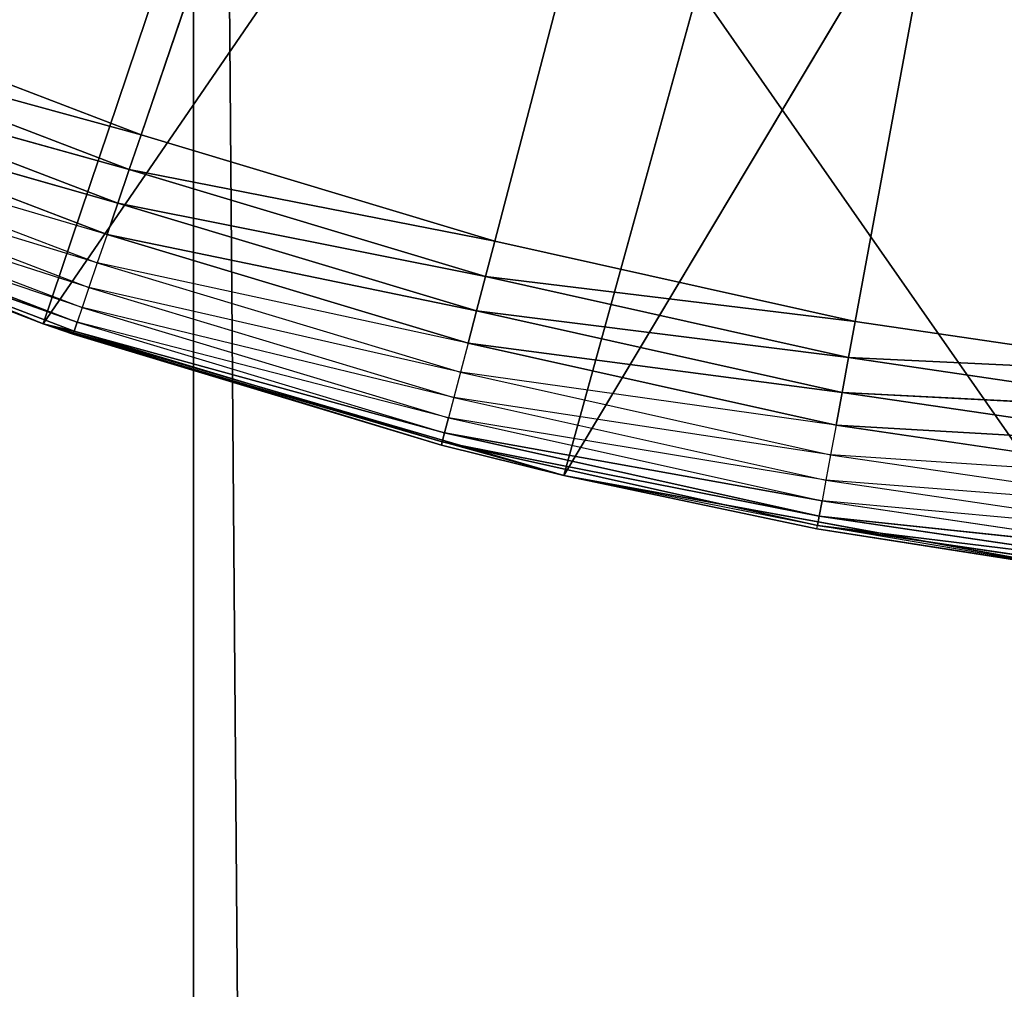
# Model space of a CAD drawing. Header units: centimetres. Extents: x 0.1 to 22.3, y 0.1 to 22.3.
# Tile 396 of 632: x 1.521 to 1.6144, y 20.2304 to 20.3224. Entities that reach past the tile are written whole.
import ezdxf

# ---------------------------------------------------------------- set-up
doc = ezdxf.new("R2010")
doc.units = ezdxf.units.CM
doc.header["$LTSCALE"] = 2.54
doc.layers.get('0').update_dxf_attribs({"true_color": 0xff5454})

# ---------------------------------------------------------------- blocks, each defined once
blk = doc.blocks.new('Kosz na _mieci DELLA.STL')
at = {"color": 0}
for p, q in [((2.637474, 18.8158, 47.35), (0.337475, 22.1158, 47.35)), ((2.637474, 18.8158, 47.35), (0.337475, 22.1158, 47.35)), ((0.337475, 22.1158, 47.25), (2.637474, 18.8158, 47.25)), ((0.337475, 22.1158, 47.25), (2.637474, 18.8158, 47.25)), ((1.532492, 20.31151, 15.55), (1.687475, 20.7658, 15.55)), ((1.532492, 20.31151, 15.55), (1.687475, 20.7658, 15.55)), ((1.687475, 20.7658, 15.55), (1.566067, 20.301408, 15.55)), ((1.687475, 20.7658, 15.55), (1.566067, 20.301408, 15.55)), ((1.600289, 20.293785, 15.55), (1.687475, 20.7658, 15.55)), ((1.600289, 20.293785, 15.55), (1.687475, 20.7658, 15.55)), ((1.537474, 20.755801, 45.75751), (1.537474, 1.8158, 45.75751)), ((1.537474, 20.755801, 45.75751), (1.537474, 1.8158, 45.75751)), ((1.537474, 20.755801, 45.75751), (1.537474, 1.8158, 43.75751)), ((1.537474, 20.755801, 45.75751), (1.537474, 1.8158, 43.75751)), ((1.537474, 20.755801, 43.75751), (1.537474, 1.8158, 43.75751)), ((1.537474, 20.755801, 43.75751), (1.537474, 1.8158, 43.75751)), ((1.537474, 20.755801, 43.75751), (1.687475, 1.8158, 43.75751)), ((1.537474, 20.755801, 43.75751), (1.687475, 1.8158, 43.75751)), ((1.523203, 20.293556, 15.75), (1.57115, 20.435696, 15.75)), ((1.523203, 20.293556, 15.75), (1.57115, 20.435696, 15.75)), ((1.523203, 20.293556, 15.75), (1.612598, 20.423904, 15.75)), ((1.523203, 20.293556, 15.75), (1.612598, 20.423904, 15.75)), ((1.572631, 20.279169, 15.75), (1.612598, 20.423904, 15.75)), ((1.572631, 20.279169, 15.75), (1.612598, 20.423904, 15.75)), ((1.572631, 20.279169, 15.75), (1.655181, 20.417294, 15.75)), ((1.572631, 20.279169, 15.75), (1.655181, 20.417294, 15.75)), ((1.532492, 20.31151, 15.55), (1.499744, 20.324034, 15.55)), ((1.532492, 20.31151, 15.55), (1.499744, 20.324034, 15.55)), ((1.498386, 20.320837, 15.550304), (1.531371, 20.308223, 15.550304)), ((1.532492, 20.31151, 15.55), (1.498386, 20.320837, 15.550304)), ((1.532492, 20.31151, 15.55), (1.498386, 20.320837, 15.550304)), ((1.498386, 20.320837, 15.550304), (1.531371, 20.308223, 15.550304)), ((1.497069, 20.317738, 15.551205), (1.530283, 20.305035, 15.551205)), ((1.531371, 20.308223, 15.550304), (1.497069, 20.317738, 15.551205)), ((1.531371, 20.308223, 15.550304), (1.497069, 20.317738, 15.551205)), ((1.497069, 20.317738, 15.551205), (1.530283, 20.305035, 15.551205)), ((1.530283, 20.305035, 15.551205), (1.495833, 20.314832, 15.552679)), ((1.530283, 20.305035, 15.551205), (1.495833, 20.314832, 15.552679)), ((1.495833, 20.314832, 15.552679), (1.529263, 20.302045, 15.552679)), ((1.523203, 20.293556, 15.75), (1.475517, 20.31295, 15.75)), ((1.523203, 20.293556, 15.75), (1.475517, 20.31295, 15.75)), ((1.494716, 20.312202, 15.55468), (1.528341, 20.299342, 15.55468)), ((1.529263, 20.302045, 15.552679), (1.494716, 20.312202, 15.55468)), ((1.532492, 20.31151, 15.55), (1.531371, 20.308223, 15.550304)), ((1.532492, 20.31151, 15.55), (1.531371, 20.308223, 15.550304)), ((1.566067, 20.301408, 15.55), (1.532492, 20.31151, 15.55)), ((1.566067, 20.301408, 15.55), (1.532492, 20.31151, 15.55)), ((1.493752, 20.309933, 15.557144), (1.527545, 20.297009, 15.557144)), ((1.528341, 20.299342, 15.55468), (1.493752, 20.309933, 15.557144)), ((1.49297, 20.308093, 15.560001), (1.5269, 20.295117, 15.560001)), ((1.527545, 20.297009, 15.557144), (1.49297, 20.308093, 15.560001)), ((1.531371, 20.308223, 15.550304), (1.530283, 20.305035, 15.551205)), ((1.531371, 20.308223, 15.550304), (1.530283, 20.305035, 15.551205)), ((1.531371, 20.308223, 15.550304), (1.565188, 20.298048, 15.550304)), ((1.566067, 20.301408, 15.55), (1.531371, 20.308223, 15.550304)), ((1.566067, 20.301408, 15.55), (1.531371, 20.308223, 15.550304)), ((1.531371, 20.308223, 15.550304), (1.565188, 20.298048, 15.550304)), ((1.523203, 20.293556, 15.57), (1.492041, 20.305907, 15.566527)), ((1.492041, 20.305907, 15.566527), (1.526132, 20.292868, 15.566527)), ((1.526424, 20.293723, 15.563159), (1.492041, 20.305907, 15.566527)), ((1.526424, 20.293723, 15.563159), (1.492041, 20.305907, 15.566527)), ((1.492041, 20.305907, 15.566527), (1.526132, 20.292868, 15.566527)), ((1.5269, 20.295117, 15.560001), (1.492394, 20.306738, 15.563159)), ((1.492394, 20.306738, 15.563159), (1.526424, 20.293723, 15.563159)), ((1.523203, 20.293556, 15.75), (1.491922, 20.305627, 15.57)), ((1.491922, 20.305627, 15.57), (1.523203, 20.293556, 15.57)), ((1.523203, 20.293556, 15.75), (1.491922, 20.305627, 15.57)), ((1.530283, 20.305035, 15.551205), (1.529263, 20.302045, 15.552679)), ((1.530283, 20.305035, 15.551205), (1.529263, 20.302045, 15.552679)), ((1.530283, 20.305035, 15.551205), (1.564336, 20.294791, 15.551205)), ((1.565188, 20.298048, 15.550304), (1.530283, 20.305035, 15.551205)), ((1.565188, 20.298048, 15.550304), (1.530283, 20.305035, 15.551205)), ((1.530283, 20.305035, 15.551205), (1.564336, 20.294791, 15.551205)), ((1.529263, 20.302045, 15.552679), (1.528341, 20.299342, 15.55468)), ((1.564336, 20.294791, 15.551205), (1.529263, 20.302045, 15.552679)), ((1.564336, 20.294791, 15.551205), (1.529263, 20.302045, 15.552679)), ((1.529263, 20.302045, 15.552679), (1.563537, 20.291734, 15.552679)), ((1.566067, 20.301408, 15.55), (1.565188, 20.298048, 15.550304)), ((1.566067, 20.301408, 15.55), (1.565188, 20.298048, 15.550304)), ((1.600289, 20.293785, 15.55), (1.566067, 20.301408, 15.55)), ((1.600289, 20.293785, 15.55), (1.566067, 20.301408, 15.55)), ((1.528341, 20.299342, 15.55468), (1.527545, 20.297009, 15.557144)), ((1.528341, 20.299342, 15.55468), (1.562815, 20.288971, 15.55468)), ((1.563537, 20.291734, 15.552679), (1.528341, 20.299342, 15.55468)), ((1.565188, 20.298048, 15.550304), (1.564336, 20.294791, 15.551205)), ((1.565188, 20.298048, 15.550304), (1.564336, 20.294791, 15.551205)), ((1.565188, 20.298048, 15.550304), (1.599658, 20.29037, 15.550304)), ((1.600289, 20.293785, 15.55), (1.565188, 20.298048, 15.550304)), ((1.600289, 20.293785, 15.55), (1.565188, 20.298048, 15.550304)), ((1.565188, 20.298048, 15.550304), (1.599658, 20.29037, 15.550304)), ((1.527545, 20.297009, 15.557144), (1.5269, 20.295117, 15.560001)), ((1.527545, 20.297009, 15.557144), (1.562191, 20.286586, 15.557144)), ((1.562815, 20.288971, 15.55468), (1.527545, 20.297009, 15.557144)), ((1.5269, 20.295117, 15.560001), (1.526424, 20.293723, 15.563159)), ((1.5269, 20.295117, 15.560001), (1.561686, 20.284651, 15.560001)), ((1.562191, 20.286586, 15.557144), (1.5269, 20.295117, 15.560001)), ((1.564336, 20.294791, 15.551205), (1.563537, 20.291734, 15.552679)), ((1.564336, 20.294791, 15.551205), (1.563537, 20.291734, 15.552679)), ((1.564336, 20.294791, 15.551205), (1.599046, 20.287059, 15.551205)), ((1.599658, 20.29037, 15.550304), (1.564336, 20.294791, 15.551205)), ((1.599658, 20.29037, 15.550304), (1.564336, 20.294791, 15.551205)), ((1.564336, 20.294791, 15.551205), (1.599046, 20.287059, 15.551205)), ((1.526424, 20.293723, 15.563159), (1.526132, 20.292868, 15.566527)), ((1.526424, 20.293723, 15.563159), (1.526132, 20.292868, 15.566527)), ((1.561686, 20.284651, 15.560001), (1.526424, 20.293723, 15.563159)), ((1.526424, 20.293723, 15.563159), (1.561313, 20.283226, 15.563159)), ((1.600289, 20.293785, 15.55), (1.599658, 20.29037, 15.550304)), ((1.600289, 20.293785, 15.55), (1.599658, 20.29037, 15.550304)), ((1.634976, 20.28868, 15.55), (1.600289, 20.293785, 15.55)), ((1.634976, 20.28868, 15.55), (1.600289, 20.293785, 15.55)), ((1.523203, 20.293556, 15.57), (1.523203, 20.293556, 15.75)), ((1.523203, 20.293556, 15.57), (1.526034, 20.292581, 15.57)), ((1.526034, 20.292581, 15.57), (1.523203, 20.293556, 15.75)), ((1.523203, 20.293556, 15.57), (1.523203, 20.293556, 15.75)), ((1.526034, 20.292581, 15.57), (1.523203, 20.293556, 15.75)), ((1.561008, 20.282059, 15.57), (1.523203, 20.293556, 15.75)), ((1.561008, 20.282059, 15.57), (1.523203, 20.293556, 15.75)), ((1.572631, 20.279169, 15.75), (1.523203, 20.293556, 15.75)), ((1.572631, 20.279169, 15.75), (1.523203, 20.293556, 15.75)), ((1.523203, 20.293556, 15.57), (1.526132, 20.292868, 15.566527)), ((1.526034, 20.292581, 15.57), (1.526132, 20.292868, 15.566527)), ((1.526132, 20.292868, 15.566527), (1.561085, 20.282353, 15.566527)), ((1.561313, 20.283226, 15.563159), (1.526132, 20.292868, 15.566527)), ((1.561313, 20.283226, 15.563159), (1.526132, 20.292868, 15.566527)), ((1.526132, 20.292868, 15.566527), (1.561085, 20.282353, 15.566527)), ((1.526034, 20.292581, 15.57), (1.561008, 20.282059, 15.57)), ((1.526034, 20.292581, 15.57), (1.561008, 20.282059, 15.57)), ((1.526034, 20.292581, 15.57), (1.561085, 20.282353, 15.566527)), ((1.526034, 20.292581, 15.57), (1.561085, 20.282353, 15.566527)), ((1.563537, 20.291734, 15.552679), (1.562815, 20.288971, 15.55468)), ((1.599046, 20.287059, 15.551205), (1.563537, 20.291734, 15.552679)), ((1.599046, 20.287059, 15.551205), (1.563537, 20.291734, 15.552679)), ((1.563537, 20.291734, 15.552679), (1.598473, 20.283951, 15.552679)), ((1.599658, 20.29037, 15.550304), (1.599046, 20.287059, 15.551205)), ((1.599658, 20.29037, 15.550304), (1.599046, 20.287059, 15.551205)), ((1.599658, 20.29037, 15.550304), (1.634597, 20.285228, 15.550304)), ((1.634976, 20.28868, 15.55), (1.599658, 20.29037, 15.550304)), ((1.634976, 20.28868, 15.55), (1.599658, 20.29037, 15.550304)), ((1.599658, 20.29037, 15.550304), (1.634597, 20.285228, 15.550304)), ((1.562815, 20.288971, 15.55468), (1.562191, 20.286586, 15.557144)), ((1.562815, 20.288971, 15.55468), (1.597954, 20.281143, 15.55468)), ((1.598473, 20.283951, 15.552679), (1.562815, 20.288971, 15.55468)), ((1.562191, 20.286586, 15.557144), (1.561686, 20.284651, 15.560001)), ((1.562191, 20.286586, 15.557144), (1.597506, 20.278719, 15.557144)), ((1.597954, 20.281143, 15.55468), (1.562191, 20.286586, 15.557144)), ((1.599046, 20.287059, 15.551205), (1.598473, 20.283951, 15.552679)), ((1.599046, 20.287059, 15.551205), (1.598473, 20.283951, 15.552679)), ((1.599046, 20.287059, 15.551205), (1.634228, 20.28188, 15.551205)), ((1.634597, 20.285228, 15.550304), (1.599046, 20.287059, 15.551205)), ((1.634597, 20.285228, 15.550304), (1.599046, 20.287059, 15.551205)), ((1.599046, 20.287059, 15.551205), (1.634228, 20.28188, 15.551205)), ((1.561686, 20.284651, 15.560001), (1.561313, 20.283226, 15.563159)), ((1.597506, 20.278719, 15.557144), (1.561686, 20.284651, 15.560001)), ((1.561686, 20.284651, 15.560001), (1.597143, 20.276753, 15.560001)), ((1.598473, 20.283951, 15.552679), (1.597954, 20.281143, 15.55468)), ((1.634228, 20.28188, 15.551205), (1.598473, 20.283951, 15.552679)), ((1.634228, 20.28188, 15.551205), (1.598473, 20.283951, 15.552679)), ((1.598473, 20.283951, 15.552679), (1.633883, 20.27874, 15.552679)), ((1.561313, 20.283226, 15.563159), (1.561085, 20.282353, 15.566527)), ((1.561313, 20.283226, 15.563159), (1.561085, 20.282353, 15.566527)), ((1.561313, 20.283226, 15.563159), (1.596875, 20.275304, 15.563159)), ((1.597143, 20.276753, 15.560001), (1.561313, 20.283226, 15.563159)), ((1.597143, 20.276753, 15.560001), (1.561313, 20.283226, 15.563159)), ((1.561313, 20.283226, 15.563159), (1.596875, 20.275304, 15.563159)), ((1.561008, 20.282059, 15.57), (1.561085, 20.282353, 15.566527)), ((1.561008, 20.282059, 15.57), (1.572631, 20.279169, 15.75)), ((1.561008, 20.282059, 15.57), (1.572631, 20.279169, 15.75)), ((1.561008, 20.282059, 15.57), (1.572631, 20.279169, 15.57)), ((1.572631, 20.279169, 15.57), (1.561085, 20.282353, 15.566527)), ((1.561085, 20.282353, 15.566527), (1.596711, 20.274417, 15.566527)), ((1.596875, 20.275304, 15.563159), (1.561085, 20.282353, 15.566527)), ((1.596875, 20.275304, 15.563159), (1.561085, 20.282353, 15.566527)), ((1.561085, 20.282353, 15.566527), (1.596711, 20.274417, 15.566527)), ((1.597954, 20.281143, 15.55468), (1.597506, 20.278719, 15.557144)), ((1.597954, 20.281143, 15.55468), (1.63357, 20.275902, 15.55468)), ((1.633883, 20.27874, 15.552679), (1.597954, 20.281143, 15.55468)), ((1.623275, 20.269939, 15.75), (1.572631, 20.279169, 15.75)), ((1.572631, 20.279169, 15.75), (1.596656, 20.274118, 15.57)), ((1.572631, 20.279169, 15.75), (1.596656, 20.274118, 15.57)), ((1.572631, 20.279169, 15.75), (1.572631, 20.279169, 15.57)), ((1.572631, 20.279169, 15.57), (1.596656, 20.274118, 15.57)), ((1.572631, 20.279169, 15.75), (1.572631, 20.279169, 15.57)), ((1.623275, 20.269939, 15.75), (1.572631, 20.279169, 15.75)), ((1.596711, 20.274417, 15.566527), (1.572631, 20.279169, 15.57)), ((1.597506, 20.278719, 15.557144), (1.597143, 20.276753, 15.560001)), ((1.597506, 20.278719, 15.557144), (1.633301, 20.273451, 15.557144)), ((1.63357, 20.275902, 15.55468), (1.597506, 20.278719, 15.557144)), ((1.597143, 20.276753, 15.560001), (1.596875, 20.275304, 15.563159)), ((1.597143, 20.276753, 15.560001), (1.596875, 20.275304, 15.563159)), ((1.633301, 20.273451, 15.557144), (1.597143, 20.276753, 15.560001)), ((1.597143, 20.276753, 15.560001), (1.633082, 20.271463, 15.560001)), ((1.596875, 20.275304, 15.563159), (1.596711, 20.274417, 15.566527)), ((1.596875, 20.275304, 15.563159), (1.596711, 20.274417, 15.566527)), ((1.596875, 20.275304, 15.563159), (1.632921, 20.27, 15.563159)), ((1.633082, 20.271463, 15.560001), (1.596875, 20.275304, 15.563159)), ((1.633082, 20.271463, 15.560001), (1.596875, 20.275304, 15.563159)), ((1.596875, 20.275304, 15.563159), (1.632921, 20.27, 15.563159)), ((1.596656, 20.274118, 15.57), (1.596711, 20.274417, 15.566527)), ((1.623275, 20.269939, 15.75), (1.596656, 20.274118, 15.57)), ((1.596656, 20.274118, 15.57), (1.623275, 20.269939, 15.57)), ((1.623275, 20.269939, 15.75), (1.596656, 20.274118, 15.57)), ((1.623275, 20.269939, 15.57), (1.596711, 20.274417, 15.566527)), ((1.596711, 20.274417, 15.566527), (1.632822, 20.269102, 15.566527)), ((1.632921, 20.27, 15.563159), (1.596711, 20.274417, 15.566527)), ((1.632921, 20.27, 15.563159), (1.596711, 20.274417, 15.566527)), ((1.596711, 20.274417, 15.566527), (1.632822, 20.269102, 15.566527))]:
    blk.add_line(p, q, dxfattribs=at)
mesh = blk.add_polyface(dxfattribs=at)
corners = [(2.637474, 3.615801, 47.35), (0.337475, 22.1158, 47.35), (0.337475, 0.315801, 47.35)]
mesh.append_faces([[corners[k] for k in face] for face in [(0, 1, 2)]], dxfattribs={"color": 0})
mesh = blk.add_polyface(dxfattribs=at)
corners = [(2.637474, 18.8158, 47.35), (0.337475, 22.1158, 47.35), (2.637474, 3.615801, 47.35)]
mesh.append_faces([[corners[k] for k in face] for face in [(0, 1, 2)]], dxfattribs={"color": 0})
mesh = blk.add_polyface(dxfattribs=at)
corners = [(2.652667, 18.989449, 47.35), (0.337475, 22.1158, 47.35), (2.637474, 18.8158, 47.35)]
mesh.append_faces([[corners[k] for k in face] for face in [(0, 1, 2)]], dxfattribs={"color": 0})
mesh = blk.add_polyface(dxfattribs=at)
corners = [(2.697782, 19.15782, 47.35), (0.337475, 22.1158, 47.35), (2.652667, 18.989449, 47.35)]
mesh.append_faces([[corners[k] for k in face] for face in [(0, 1, 2)]], dxfattribs={"color": 0})
mesh = blk.add_polyface(dxfattribs=at)
corners = [(2.771449, 19.3158, 47.35), (0.337475, 22.1158, 47.35), (2.697782, 19.15782, 47.35)]
mesh.append_faces([[corners[k] for k in face] for face in [(0, 1, 2)]], dxfattribs={"color": 0})
mesh = blk.add_polyface(dxfattribs=at)
corners = [(2.87143, 19.458588, 47.35), (0.337475, 22.1158, 47.35), (2.771449, 19.3158, 47.35)]
mesh.append_faces([[corners[k] for k in face] for face in [(0, 1, 2)]], dxfattribs={"color": 0})
mesh = blk.add_polyface(dxfattribs=at)
corners = [(3.463826, 19.800609, 47.35), (0.337475, 22.1158, 47.35), (3.295454, 19.755493, 47.35)]
mesh.append_faces([[corners[k] for k in face] for face in [(0, 1, 2)]], dxfattribs={"color": 0})
mesh = blk.add_polyface(dxfattribs=at)
corners = [(3.637475, 19.8158, 47.35), (0.337475, 22.1158, 47.35), (3.463826, 19.800609, 47.35)]
mesh.append_faces([[corners[k] for k in face] for face in [(0, 1, 2)]], dxfattribs={"color": 0})
mesh = blk.add_polyface(dxfattribs=at)
corners = [(22.137474, 22.1158, 47.35), (0.337475, 22.1158, 47.35), (3.637475, 19.8158, 47.35)]
mesh.append_faces([[corners[k] for k in face] for face in [(0, 1, 2)]], dxfattribs={"color": 0})
mesh = blk.add_polyface(dxfattribs=at)
corners = [(2.994687, 19.581845, 47.35), (0.337475, 22.1158, 47.35), (2.87143, 19.458588, 47.35)]
mesh.append_faces([[corners[k] for k in face] for face in [(0, 1, 2)]], dxfattribs={"color": 0})
mesh = blk.add_polyface(dxfattribs=at)
corners = [(3.137475, 19.681827, 47.35), (0.337475, 22.1158, 47.35), (2.994687, 19.581845, 47.35)]
mesh.append_faces([[corners[k] for k in face] for face in [(0, 1, 2)]], dxfattribs={"color": 0})
mesh = blk.add_polyface(dxfattribs=at)
corners = [(3.295454, 19.755493, 47.35), (0.337475, 22.1158, 47.35), (3.137475, 19.681827, 47.35)]
mesh.append_faces([[corners[k] for k in face] for face in [(0, 1, 2)]], dxfattribs={"color": 0})
mesh = blk.add_polyface(dxfattribs=at)
corners = [(2.637474, 18.8158, 47.25), (0.337475, 0.315801, 47.25), (0.337475, 22.1158, 47.25)]
mesh.append_faces([[corners[k] for k in face] for face in [(0, 1, 2)]], dxfattribs={"color": 0})
mesh = blk.add_polyface(dxfattribs=at)
corners = [(3.295454, 19.755493, 47.25), (3.137475, 19.681827, 47.25), (0.337475, 22.1158, 47.25)]
mesh.append_faces([[corners[k] for k in face] for face in [(0, 1, 2)]], dxfattribs={"color": 0})
mesh = blk.add_polyface(dxfattribs=at)
corners = [(3.463826, 19.800609, 47.25), (3.295454, 19.755493, 47.25), (0.337475, 22.1158, 47.25)]
mesh.append_faces([[corners[k] for k in face] for face in [(0, 1, 2)]], dxfattribs={"color": 0})
mesh = blk.add_polyface(dxfattribs=at)
corners = [(3.137475, 19.681827, 47.25), (2.994687, 19.581845, 47.25), (0.337475, 22.1158, 47.25)]
mesh.append_faces([[corners[k] for k in face] for face in [(0, 1, 2)]], dxfattribs={"color": 0})
mesh = blk.add_polyface(dxfattribs=at)
corners = [(2.994687, 19.581845, 47.25), (2.87143, 19.458588, 47.25), (0.337475, 22.1158, 47.25)]
mesh.append_faces([[corners[k] for k in face] for face in [(0, 1, 2)]], dxfattribs={"color": 0})
mesh = blk.add_polyface(dxfattribs=at)
corners = [(2.87143, 19.458588, 47.25), (2.771449, 19.3158, 47.25), (0.337475, 22.1158, 47.25)]
mesh.append_faces([[corners[k] for k in face] for face in [(0, 1, 2)]], dxfattribs={"color": 0})
mesh = blk.add_polyface(dxfattribs=at)
corners = [(2.771449, 19.3158, 47.25), (2.697782, 19.15782, 47.25), (0.337475, 22.1158, 47.25)]
mesh.append_faces([[corners[k] for k in face] for face in [(0, 1, 2)]], dxfattribs={"color": 0})
mesh = blk.add_polyface(dxfattribs=at)
corners = [(2.697782, 19.15782, 47.25), (2.652667, 18.989449, 47.25), (0.337475, 22.1158, 47.25)]
mesh.append_faces([[corners[k] for k in face] for face in [(0, 1, 2)]], dxfattribs={"color": 0})
mesh = blk.add_polyface(dxfattribs=at)
corners = [(2.652667, 18.989449, 47.25), (2.637474, 18.8158, 47.25), (0.337475, 22.1158, 47.25)]
mesh.append_faces([[corners[k] for k in face] for face in [(0, 1, 2)]], dxfattribs={"color": 0})
mesh = blk.add_polyface(dxfattribs=at)
corners = [(22.137474, 22.1158, 47.25), (18.837474, 19.8158, 47.25), (0.337475, 22.1158, 47.25)]
mesh.append_faces([[corners[k] for k in face] for face in [(0, 1, 2)]], dxfattribs={"color": 0})
mesh = blk.add_polyface(dxfattribs=at)
corners = [(18.837474, 19.8158, 47.25), (3.637475, 19.8158, 47.25), (0.337475, 22.1158, 47.25)]
mesh.append_faces([[corners[k] for k in face] for face in [(0, 1, 2)]], dxfattribs={"color": 0})
mesh = blk.add_polyface(dxfattribs=at)
corners = [(3.637475, 19.8158, 47.25), (3.463826, 19.800609, 47.25), (0.337475, 22.1158, 47.25)]
mesh.append_faces([[corners[k] for k in face] for face in [(0, 1, 2)]], dxfattribs={"color": 0})
mesh = blk.add_polyface(dxfattribs=at)
corners = [(21.837474, 0.615801, 15.75), (0.637475, 0.615801, 15.75), (21.837474, 21.8158, 15.75)]
mesh.append_faces([[corners[k] for k in face] for face in [(0, 1, 2)]], dxfattribs={"color": 0})
mesh = blk.add_polyface(dxfattribs=at)
corners = [(21.837474, 21.8158, 15.75), (0.637475, 0.615801, 15.75), (0.637475, 21.8158, 15.75)]
mesh.append_faces([[corners[k] for k in face] for face in [(0, 1, 2)]], dxfattribs={"color": 0})
mesh = blk.add_polyface(dxfattribs=at)
corners = [(21.837474, 0.615801, 15.95), (0.637475, 21.8158, 15.95), (0.637475, 0.615801, 15.95)]
mesh.append_faces([[corners[k] for k in face] for face in [(0, 1, 2)]], dxfattribs={"color": 0})
mesh = blk.add_polyface(dxfattribs=at)
corners = [(21.837474, 21.8158, 15.95), (0.637475, 21.8158, 15.95), (21.837474, 0.615801, 15.95)]
mesh.append_faces([[corners[k] for k in face] for face in [(0, 1, 2)]], dxfattribs={"color": 0})
mesh = blk.add_polyface(dxfattribs=at)
corners = [(1.687475, 20.7658, 15.55), (1.532492, 20.31151, 15.55), (1.499744, 20.324034, 15.55)]
mesh.append_faces([[corners[k] for k in face] for face in [(0, 1, 2)]], dxfattribs={"color": 0})
mesh = blk.add_polyface(dxfattribs=at)
corners = [(1.687475, 20.7658, 15.55), (1.566067, 20.301408, 15.55), (1.532492, 20.31151, 15.55)]
mesh.append_faces([[corners[k] for k in face] for face in [(0, 1, 2)]], dxfattribs={"color": 0})
mesh = blk.add_polyface(dxfattribs=at)
corners = [(1.687475, 20.7658, 15.55), (1.600289, 20.293785, 15.55), (1.566067, 20.301408, 15.55)]
mesh.append_faces([[corners[k] for k in face] for face in [(0, 1, 2)]], dxfattribs={"color": 0})
mesh = blk.add_polyface(dxfattribs=at)
corners = [(1.687475, 20.7658, 15.55), (1.634976, 20.28868, 15.55), (1.600289, 20.293785, 15.55)]
mesh.append_faces([[corners[k] for k in face] for face in [(0, 1, 2)]], dxfattribs={"color": 0})
mesh = blk.add_polyface(dxfattribs=at)
corners = [(1.687475, 20.755801, 45.75751), (1.537474, 1.8158, 45.75751), (1.687475, 1.8158, 45.75751)]
mesh.append_faces([[corners[k] for k in face] for face in [(0, 1, 2)]], dxfattribs={"color": 0})
mesh = blk.add_polyface(dxfattribs=at)
corners = [(1.687475, 20.755801, 45.75751), (1.537474, 20.755801, 45.75751), (1.537474, 1.8158, 45.75751)]
mesh.append_faces([[corners[k] for k in face] for face in [(0, 1, 2)]], dxfattribs={"color": 0})
mesh = blk.add_polyface(dxfattribs=at)
corners = [(1.537474, 20.755801, 45.75751), (1.537474, 1.8158, 43.75751), (1.537474, 1.8158, 45.75751)]
mesh.append_faces([[corners[k] for k in face] for face in [(0, 1, 2)]], dxfattribs={"color": 0})
mesh = blk.add_polyface(dxfattribs=at)
corners = [(1.537474, 20.755801, 43.75751), (1.537474, 1.8158, 43.75751), (1.537474, 20.755801, 45.75751)]
mesh.append_faces([[corners[k] for k in face] for face in [(0, 1, 2)]], dxfattribs={"color": 0})
mesh = blk.add_polyface(dxfattribs=at)
corners = [(1.687475, 1.8158, 43.75751), (1.537474, 1.8158, 43.75751), (1.537474, 20.755801, 43.75751)]
mesh.append_faces([[corners[k] for k in face] for face in [(0, 1, 2)]], dxfattribs={"color": 0})
mesh = blk.add_polyface(dxfattribs=at)
corners = [(1.687475, 1.8158, 43.75751), (1.537474, 20.755801, 43.75751), (1.687475, 20.755801, 43.75751)]
mesh.append_faces([[corners[k] for k in face] for face in [(0, 1, 2)]], dxfattribs={"color": 0})
mesh = blk.add_polyface(dxfattribs=at)
corners = [(1.531466, 20.452493, 15.75), (1.430078, 20.337143, 15.75), (1.475517, 20.31295, 15.75)]
mesh.append_faces([[corners[k] for k in face] for face in [(0, 1, 2)]], dxfattribs={"color": 0})
mesh = blk.add_polyface(dxfattribs=at)
corners = [(1.57115, 20.435696, 15.75), (1.531466, 20.452493, 15.75), (1.475517, 20.31295, 15.75)]
mesh.append_faces([[corners[k] for k in face] for face in [(0, 1, 2)]], dxfattribs={"color": 0})
mesh = blk.add_polyface(dxfattribs=at)
corners = [(1.57115, 20.435696, 15.75), (1.475517, 20.31295, 15.75), (1.523203, 20.293556, 15.75)]
mesh.append_faces([[corners[k] for k in face] for face in [(0, 1, 2)]], dxfattribs={"color": 0})
mesh = blk.add_polyface(dxfattribs=at)
corners = [(1.612598, 20.423904, 15.75), (1.57115, 20.435696, 15.75), (1.523203, 20.293556, 15.75)]
mesh.append_faces([[corners[k] for k in face] for face in [(0, 1, 2)]], dxfattribs={"color": 0})
mesh = blk.add_polyface(dxfattribs=at)
corners = [(1.612598, 20.423904, 15.75), (1.523203, 20.293556, 15.75), (1.572631, 20.279169, 15.75)]
mesh.append_faces([[corners[k] for k in face] for face in [(0, 1, 2)]], dxfattribs={"color": 0})
mesh = blk.add_polyface(dxfattribs=at)
corners = [(1.655181, 20.417294, 15.75), (1.612598, 20.423904, 15.75), (1.572631, 20.279169, 15.75)]
mesh.append_faces([[corners[k] for k in face] for face in [(0, 1, 2)]], dxfattribs={"color": 0})
mesh = blk.add_polyface(dxfattribs=at)
corners = [(1.655181, 20.417294, 15.75), (1.572631, 20.279169, 15.75), (1.623275, 20.269939, 15.75)]
mesh.append_faces([[corners[k] for k in face] for face in [(0, 1, 2)]], dxfattribs={"color": 0})
mesh = blk.add_polyface(dxfattribs=at)
corners = [(1.532492, 20.31151, 15.55), (1.498386, 20.320837, 15.550304), (1.499744, 20.324034, 15.55)]
mesh.append_faces([[corners[k] for k in face] for face in [(0, 1, 2)]], dxfattribs={"color": 0})
mesh = blk.add_polyface(dxfattribs=at)
corners = [(1.531371, 20.308223, 15.550304), (1.497069, 20.317738, 15.551205), (1.498386, 20.320837, 15.550304)]
mesh.append_faces([[corners[k] for k in face] for face in [(0, 1, 2)]], dxfattribs={"color": 0})
mesh = blk.add_polyface(dxfattribs=at)
corners = [(1.532492, 20.31151, 15.55), (1.531371, 20.308223, 15.550304), (1.498386, 20.320837, 15.550304)]
mesh.append_faces([[corners[k] for k in face] for face in [(0, 1, 2)]], dxfattribs={"color": 0})
mesh = blk.add_polyface(dxfattribs=at)
corners = [(1.530283, 20.305035, 15.551205), (1.495833, 20.314832, 15.552679), (1.497069, 20.317738, 15.551205)]
mesh.append_faces([[corners[k] for k in face] for face in [(0, 1, 2)]], dxfattribs={"color": 0})
mesh = blk.add_polyface(dxfattribs=at)
corners = [(1.531371, 20.308223, 15.550304), (1.530283, 20.305035, 15.551205), (1.497069, 20.317738, 15.551205)]
mesh.append_faces([[corners[k] for k in face] for face in [(0, 1, 2)]], dxfattribs={"color": 0})
mesh = blk.add_polyface(dxfattribs=at)
corners = [(1.530283, 20.305035, 15.551205), (1.529263, 20.302045, 15.552679), (1.495833, 20.314832, 15.552679)]
mesh.append_faces([[corners[k] for k in face] for face in [(0, 1, 2)]], dxfattribs={"color": 0})
mesh = blk.add_polyface(dxfattribs=at)
corners = [(1.475517, 20.31295, 15.75), (1.491922, 20.305627, 15.57), (1.523203, 20.293556, 15.75)]
mesh.append_faces([[corners[k] for k in face] for face in [(0, 1, 2)]], dxfattribs={"color": 0})
mesh = blk.add_polyface(dxfattribs=at)
corners = [(1.566067, 20.301408, 15.55), (1.531371, 20.308223, 15.550304), (1.532492, 20.31151, 15.55)]
mesh.append_faces([[corners[k] for k in face] for face in [(0, 1, 2)]], dxfattribs={"color": 0})
mesh = blk.add_polyface(dxfattribs=at)
corners = [(1.565188, 20.298048, 15.550304), (1.530283, 20.305035, 15.551205), (1.531371, 20.308223, 15.550304)]
mesh.append_faces([[corners[k] for k in face] for face in [(0, 1, 2)]], dxfattribs={"color": 0})
mesh = blk.add_polyface(dxfattribs=at)
corners = [(1.566067, 20.301408, 15.55), (1.565188, 20.298048, 15.550304), (1.531371, 20.308223, 15.550304)]
mesh.append_faces([[corners[k] for k in face] for face in [(0, 1, 2)]], dxfattribs={"color": 0})
mesh = blk.add_polyface(dxfattribs=at)
corners = [(1.492041, 20.305907, 15.566527), (1.492394, 20.306738, 15.563159), (1.526424, 20.293723, 15.563159)]
mesh.append_faces([[corners[k] for k in face] for face in [(0, 1, 2)]], dxfattribs={"color": 0})
mesh = blk.add_polyface(dxfattribs=at)
corners = [(1.523203, 20.293556, 15.57), (1.492041, 20.305907, 15.566527), (1.526132, 20.292868, 15.566527)]
mesh.append_faces([[corners[k] for k in face] for face in [(0, 1, 2)]], dxfattribs={"color": 0})
mesh = blk.add_polyface(dxfattribs=at)
corners = [(1.492041, 20.305907, 15.566527), (1.526424, 20.293723, 15.563159), (1.526132, 20.292868, 15.566527)]
mesh.append_faces([[corners[k] for k in face] for face in [(0, 1, 2)]], dxfattribs={"color": 0})
mesh = blk.add_polyface(dxfattribs=at)
corners = [(1.523203, 20.293556, 15.75), (1.491922, 20.305627, 15.57), (1.523203, 20.293556, 15.57)]
mesh.append_faces([[corners[k] for k in face] for face in [(0, 1, 2)]], dxfattribs={"color": 0})
mesh = blk.add_polyface(dxfattribs=at)
corners = [(1.564336, 20.294791, 15.551205), (1.529263, 20.302045, 15.552679), (1.530283, 20.305035, 15.551205)]
mesh.append_faces([[corners[k] for k in face] for face in [(0, 1, 2)]], dxfattribs={"color": 0})
mesh = blk.add_polyface(dxfattribs=at)
corners = [(1.565188, 20.298048, 15.550304), (1.564336, 20.294791, 15.551205), (1.530283, 20.305035, 15.551205)]
mesh.append_faces([[corners[k] for k in face] for face in [(0, 1, 2)]], dxfattribs={"color": 0})
mesh = blk.add_polyface(dxfattribs=at)
corners = [(1.564336, 20.294791, 15.551205), (1.563537, 20.291734, 15.552679), (1.529263, 20.302045, 15.552679)]
mesh.append_faces([[corners[k] for k in face] for face in [(0, 1, 2)]], dxfattribs={"color": 0})
mesh = blk.add_polyface(dxfattribs=at)
corners = [(1.600289, 20.293785, 15.55), (1.565188, 20.298048, 15.550304), (1.566067, 20.301408, 15.55)]
mesh.append_faces([[corners[k] for k in face] for face in [(0, 1, 2)]], dxfattribs={"color": 0})
mesh = blk.add_polyface(dxfattribs=at)
corners = [(1.599658, 20.29037, 15.550304), (1.564336, 20.294791, 15.551205), (1.565188, 20.298048, 15.550304)]
mesh.append_faces([[corners[k] for k in face] for face in [(0, 1, 2)]], dxfattribs={"color": 0})
mesh = blk.add_polyface(dxfattribs=at)
corners = [(1.600289, 20.293785, 15.55), (1.599658, 20.29037, 15.550304), (1.565188, 20.298048, 15.550304)]
mesh.append_faces([[corners[k] for k in face] for face in [(0, 1, 2)]], dxfattribs={"color": 0})
mesh = blk.add_polyface(dxfattribs=at)
corners = [(1.599046, 20.287059, 15.551205), (1.563537, 20.291734, 15.552679), (1.564336, 20.294791, 15.551205)]
mesh.append_faces([[corners[k] for k in face] for face in [(0, 1, 2)]], dxfattribs={"color": 0})
mesh = blk.add_polyface(dxfattribs=at)
corners = [(1.599658, 20.29037, 15.550304), (1.599046, 20.287059, 15.551205), (1.564336, 20.294791, 15.551205)]
mesh.append_faces([[corners[k] for k in face] for face in [(0, 1, 2)]], dxfattribs={"color": 0})
mesh = blk.add_polyface(dxfattribs=at)
corners = [(1.526132, 20.292868, 15.566527), (1.526424, 20.293723, 15.563159), (1.561313, 20.283226, 15.563159)]
mesh.append_faces([[corners[k] for k in face] for face in [(0, 1, 2)]], dxfattribs={"color": 0})
mesh = blk.add_polyface(dxfattribs=at)
corners = [(1.634976, 20.28868, 15.55), (1.599658, 20.29037, 15.550304), (1.600289, 20.293785, 15.55)]
mesh.append_faces([[corners[k] for k in face] for face in [(0, 1, 2)]], dxfattribs={"color": 0})
mesh = blk.add_polyface(dxfattribs=at)
corners = [(1.523203, 20.293556, 15.75), (1.523203, 20.293556, 15.57), (1.526034, 20.292581, 15.57)]
mesh.append_faces([[corners[k] for k in face] for face in [(0, 1, 2)]], dxfattribs={"color": 0})
mesh = blk.add_polyface(dxfattribs=at)
corners = [(1.523203, 20.293556, 15.75), (1.526034, 20.292581, 15.57), (1.561008, 20.282059, 15.57)]
mesh.append_faces([[corners[k] for k in face] for face in [(0, 1, 2)]], dxfattribs={"color": 0})
mesh = blk.add_polyface(dxfattribs=at)
corners = [(1.523203, 20.293556, 15.75), (1.561008, 20.282059, 15.57), (1.572631, 20.279169, 15.75)]
mesh.append_faces([[corners[k] for k in face] for face in [(0, 1, 2)]], dxfattribs={"color": 0})
mesh = blk.add_polyface(dxfattribs=at)
corners = [(1.526034, 20.292581, 15.57), (1.526132, 20.292868, 15.566527), (1.561085, 20.282353, 15.566527)]
mesh.append_faces([[corners[k] for k in face] for face in [(0, 1, 2)]], dxfattribs={"color": 0})
mesh = blk.add_polyface(dxfattribs=at)
corners = [(1.526132, 20.292868, 15.566527), (1.561313, 20.283226, 15.563159), (1.561085, 20.282353, 15.566527)]
mesh.append_faces([[corners[k] for k in face] for face in [(0, 1, 2)]], dxfattribs={"color": 0})
mesh = blk.add_polyface(dxfattribs=at)
corners = [(1.526034, 20.292581, 15.57), (1.561085, 20.282353, 15.566527), (1.561008, 20.282059, 15.57)]
mesh.append_faces([[corners[k] for k in face] for face in [(0, 1, 2)]], dxfattribs={"color": 0})
mesh = blk.add_polyface(dxfattribs=at)
corners = [(1.599046, 20.287059, 15.551205), (1.598473, 20.283951, 15.552679), (1.563537, 20.291734, 15.552679)]
mesh.append_faces([[corners[k] for k in face] for face in [(0, 1, 2)]], dxfattribs={"color": 0})
mesh = blk.add_polyface(dxfattribs=at)
corners = [(1.634597, 20.285228, 15.550304), (1.599046, 20.287059, 15.551205), (1.599658, 20.29037, 15.550304)]
mesh.append_faces([[corners[k] for k in face] for face in [(0, 1, 2)]], dxfattribs={"color": 0})
mesh = blk.add_polyface(dxfattribs=at)
corners = [(1.634976, 20.28868, 15.55), (1.634597, 20.285228, 15.550304), (1.599658, 20.29037, 15.550304)]
mesh.append_faces([[corners[k] for k in face] for face in [(0, 1, 2)]], dxfattribs={"color": 0})
mesh = blk.add_polyface(dxfattribs=at)
corners = [(1.634228, 20.28188, 15.551205), (1.598473, 20.283951, 15.552679), (1.599046, 20.287059, 15.551205)]
mesh.append_faces([[corners[k] for k in face] for face in [(0, 1, 2)]], dxfattribs={"color": 0})
mesh = blk.add_polyface(dxfattribs=at)
corners = [(1.634597, 20.285228, 15.550304), (1.634228, 20.28188, 15.551205), (1.599046, 20.287059, 15.551205)]
mesh.append_faces([[corners[k] for k in face] for face in [(0, 1, 2)]], dxfattribs={"color": 0})
mesh = blk.add_polyface(dxfattribs=at)
corners = [(1.561313, 20.283226, 15.563159), (1.561686, 20.284651, 15.560001), (1.597143, 20.276753, 15.560001)]
mesh.append_faces([[corners[k] for k in face] for face in [(0, 1, 2)]], dxfattribs={"color": 0})
mesh = blk.add_polyface(dxfattribs=at)
corners = [(1.634228, 20.28188, 15.551205), (1.633883, 20.27874, 15.552679), (1.598473, 20.283951, 15.552679)]
mesh.append_faces([[corners[k] for k in face] for face in [(0, 1, 2)]], dxfattribs={"color": 0})
mesh = blk.add_polyface(dxfattribs=at)
corners = [(1.561085, 20.282353, 15.566527), (1.561313, 20.283226, 15.563159), (1.596875, 20.275304, 15.563159)]
mesh.append_faces([[corners[k] for k in face] for face in [(0, 1, 2)]], dxfattribs={"color": 0})
mesh = blk.add_polyface(dxfattribs=at)
corners = [(1.561313, 20.283226, 15.563159), (1.597143, 20.276753, 15.560001), (1.596875, 20.275304, 15.563159)]
mesh.append_faces([[corners[k] for k in face] for face in [(0, 1, 2)]], dxfattribs={"color": 0})
mesh = blk.add_polyface(dxfattribs=at)
corners = [(1.572631, 20.279169, 15.75), (1.561008, 20.282059, 15.57), (1.572631, 20.279169, 15.57)]
mesh.append_faces([[corners[k] for k in face] for face in [(0, 1, 2)]], dxfattribs={"color": 0})
mesh = blk.add_polyface(dxfattribs=at)
corners = [(1.572631, 20.279169, 15.57), (1.561085, 20.282353, 15.566527), (1.596711, 20.274417, 15.566527)]
mesh.append_faces([[corners[k] for k in face] for face in [(0, 1, 2)]], dxfattribs={"color": 0})
mesh = blk.add_polyface(dxfattribs=at)
corners = [(1.561085, 20.282353, 15.566527), (1.596875, 20.275304, 15.563159), (1.596711, 20.274417, 15.566527)]
mesh.append_faces([[corners[k] for k in face] for face in [(0, 1, 2)]], dxfattribs={"color": 0})
mesh = blk.add_polyface(dxfattribs=at)
corners = [(1.572631, 20.279169, 15.75), (1.596656, 20.274118, 15.57), (1.623275, 20.269939, 15.75)]
mesh.append_faces([[corners[k] for k in face] for face in [(0, 1, 2)]], dxfattribs={"color": 0})
mesh = blk.add_polyface(dxfattribs=at)
corners = [(1.572631, 20.279169, 15.75), (1.572631, 20.279169, 15.57), (1.596656, 20.274118, 15.57)]
mesh.append_faces([[corners[k] for k in face] for face in [(0, 1, 2)]], dxfattribs={"color": 0})
mesh = blk.add_polyface(dxfattribs=at)
corners = [(1.596875, 20.275304, 15.563159), (1.597143, 20.276753, 15.560001), (1.633082, 20.271463, 15.560001)]
mesh.append_faces([[corners[k] for k in face] for face in [(0, 1, 2)]], dxfattribs={"color": 0})
mesh = blk.add_polyface(dxfattribs=at)
corners = [(1.596711, 20.274417, 15.566527), (1.596875, 20.275304, 15.563159), (1.632921, 20.27, 15.563159)]
mesh.append_faces([[corners[k] for k in face] for face in [(0, 1, 2)]], dxfattribs={"color": 0})
mesh = blk.add_polyface(dxfattribs=at)
corners = [(1.596875, 20.275304, 15.563159), (1.633082, 20.271463, 15.560001), (1.632921, 20.27, 15.563159)]
mesh.append_faces([[corners[k] for k in face] for face in [(0, 1, 2)]], dxfattribs={"color": 0})
mesh = blk.add_polyface(dxfattribs=at)
corners = [(1.623275, 20.269939, 15.75), (1.596656, 20.274118, 15.57), (1.623275, 20.269939, 15.57)]
mesh.append_faces([[corners[k] for k in face] for face in [(0, 1, 2)]], dxfattribs={"color": 0})
mesh = blk.add_polyface(dxfattribs=at)
corners = [(1.623275, 20.269939, 15.57), (1.596711, 20.274417, 15.566527), (1.632822, 20.269102, 15.566527)]
mesh.append_faces([[corners[k] for k in face] for face in [(0, 1, 2)]], dxfattribs={"color": 0})
mesh = blk.add_polyface(dxfattribs=at)
corners = [(1.596711, 20.274417, 15.566527), (1.632921, 20.27, 15.563159), (1.632822, 20.269102, 15.566527)]
mesh.append_faces([[corners[k] for k in face] for face in [(0, 1, 2)]], dxfattribs={"color": 0})

msp = doc.modelspace()

# ---------------------------------------------------------------- block references
at = {"color": 0}
msp.add_blockref('Kosz na _mieci DELLA.STL', (0, 0), dxfattribs=at)

doc.saveas('drawing.dxf')
